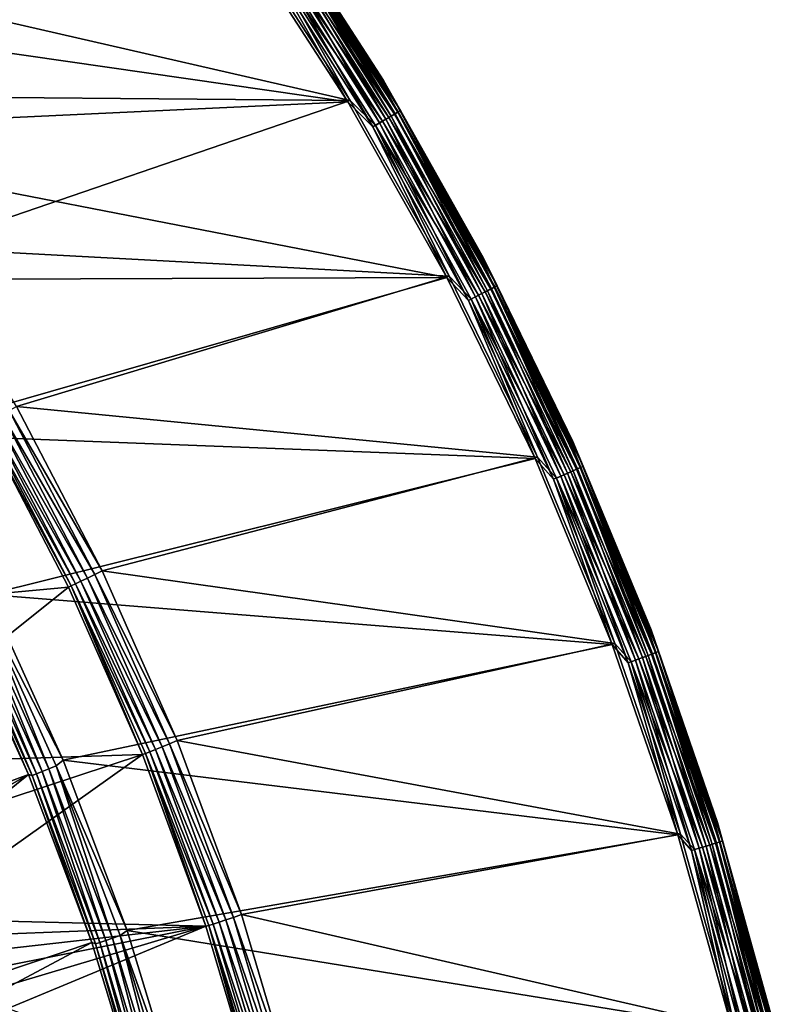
# Model space of a CAD drawing. Header units: millimetres. Extents: x -43.6 to 43.6, y -43.6 to 43.6.
# Tile 617 of 637: x 32.6 to 42.3, y 10.6 to 23.3. Entities that reach past the tile are written whole.
import ezdxf

# ---------------------------------------------------------------- set-up
doc = ezdxf.new("R2010")
doc.units = ezdxf.units.MM
doc.header["$LTSCALE"] = 52.148148
for name, color, linetype in [('150', 7, 'CONTINUOUS'), ('152', 7, 'CONTINUOUS'), ('153', 7, 'CONTINUOUS'), ('156', 7, 'CONTINUOUS'), ('178', 7, 'CONTINUOUS'), ('208', 7, 'CONTINUOUS'), ('210', 7, 'CONTINUOUS'), ('212', 7, 'CONTINUOUS'), ('214', 7, 'CONTINUOUS')]:
    doc.layers.add(name, color=color, linetype=linetype)

msp = doc.modelspace()

# ---------------------------------------------------------------- linework, layer by layer
at = {"layer": '150', "linetype": 'Continuous'}
for points in [[(33.21, 15.993, 23.93), (29.407, 15.642, 10.774), (32.117, 18.088, 23.93), (33.21, 15.993, 23.93)], [(30.356, 13.71, 10.774), (29.407, 15.642, 10.774), (33.21, 15.993, 23.93), (30.356, 13.71, 10.774)], [(34.166, 13.834, 23.93), (30.356, 13.71, 10.774), (33.21, 15.993, 23.93), (34.166, 13.834, 23.93)], [(30.784, 12.721, 10.774), (30.356, 13.71, 10.774), (34.166, 13.834, 23.93), (30.784, 12.721, 10.774)], [(31.181, 11.714, 10.774), (30.784, 12.721, 10.774), (34.166, 13.834, 23.93), (31.181, 11.714, 10.774)], [(34.981, 11.618, 23.93), (31.181, 11.714, 10.774), (34.166, 13.834, 23.93), (34.981, 11.618, 23.93)], [(31.453, 11.484, 11.422), (31.181, 11.714, 10.774), (34.981, 11.618, 23.93), (31.453, 11.484, 11.422)], [(31.713, 11.252, 12.04), (31.453, 11.484, 11.422), (34.981, 11.618, 23.93), (31.713, 11.252, 12.04)], [(31.963, 11.021, 12.629), (31.713, 11.252, 12.04), (34.981, 11.618, 23.93), (31.963, 11.021, 12.629)], [(32.201, 10.789, 13.189), (31.963, 11.021, 12.629), (34.981, 11.618, 23.93), (32.201, 10.789, 13.189)], [(32.43, 10.557, 13.724), (32.201, 10.789, 13.189), (34.981, 11.618, 23.93), (32.43, 10.557, 13.724)], [(35.654, 9.353, 23.93), (32.43, 10.557, 13.724), (34.981, 11.618, 23.93), (35.654, 9.353, 23.93)]]:
    msp.add_3dface(points, dxfattribs=at)
at = {"layer": '152', "color": 2, "linetype": 'Continuous'}
for points in [[(36.813, 22.254, 26.3), (35.403, 24.436, 26.3), (26.961, 23.679, 26.3), (36.813, 22.254, 26.3)], [(28.451, 21.865, 26.3), (36.813, 22.254, 26.3), (26.961, 23.679, 26.3), (28.451, 21.865, 26.3)], [(38.09, 19.991, 26.3), (36.813, 22.254, 26.3), (28.451, 21.865, 26.3), (38.09, 19.991, 26.3)], [(29.82, 19.959, 26.3), (38.09, 19.991, 26.3), (28.451, 21.865, 26.3), (29.82, 19.959, 26.3)], [(31.061, 17.967, 26.3), (38.09, 19.991, 26.3), (29.82, 19.959, 26.3), (31.061, 17.967, 26.3)], [(39.227, 17.655, 26.3), (38.09, 19.991, 26.3), (31.061, 17.967, 26.3), (39.227, 17.655, 26.3)], [(32.169, 15.897, 26.3), (39.227, 17.655, 26.3), (31.061, 17.967, 26.3), (32.169, 15.897, 26.3)], [(40.222, 15.254, 26.3), (39.227, 17.655, 26.3), (32.169, 15.897, 26.3), (40.222, 15.254, 26.3)], [(33.14, 13.76, 26.3), (40.222, 15.254, 26.3), (32.169, 15.897, 26.3), (33.14, 13.76, 26.3)], [(41.069, 12.797, 26.3), (40.222, 15.254, 26.3), (33.14, 13.76, 26.3), (41.069, 12.797, 26.3)], [(33.968, 11.564, 26.3), (41.069, 12.797, 26.3), (33.14, 13.76, 26.3), (33.968, 11.564, 26.3)], [(41.767, 10.294, 26.3), (41.069, 12.797, 26.3), (33.968, 11.564, 26.3), (41.767, 10.294, 26.3)], [(34.652, 9.318, 26.3), (41.767, 10.294, 26.3), (33.968, 11.564, 26.3), (34.652, 9.318, 26.3)]]:
    msp.add_3dface(points, dxfattribs=at)
at = {"layer": '153', "color": 2, "linetype": 'Continuous'}
for points in [[(32.694, 13.575, 25.93), (31.737, 15.683, 25.93), (26.726, 11.359, 2.37), (32.694, 13.575, 25.93)], [(27.123, 10.375, 2.37), (32.694, 13.575, 25.93), (26.726, 11.359, 2.37), (27.123, 10.375, 2.37)], [(27.484, 9.378, 2.37), (32.694, 13.575, 25.93), (27.123, 10.375, 2.37), (27.484, 9.378, 2.37)], [(33.511, 11.408, 25.93), (32.694, 13.575, 25.93), (27.484, 9.378, 2.37), (33.511, 11.408, 25.93)], [(27.808, 8.368, 2.37), (33.511, 11.408, 25.93), (27.484, 9.378, 2.37), (27.808, 8.368, 2.37)], [(34.186, 9.193, 25.93), (33.511, 11.408, 25.93), (27.808, 8.368, 2.37), (34.186, 9.193, 25.93)]]:
    msp.add_3dface(points, dxfattribs=at)
at = {"layer": '156', "color": 1, "linetype": 'Continuous'}
for points in [[(36.843, 22.272, 24.3), (28.437, 24.204, 24.3), (35.431, 24.456, 24.3), (36.843, 22.272, 24.3)], [(29.929, 22.333, 24.3), (28.437, 24.204, 24.3), (36.843, 22.272, 24.3), (29.929, 22.333, 24.3)], [(31.298, 20.37, 24.3), (29.929, 22.333, 24.3), (36.843, 22.272, 24.3), (31.298, 20.37, 24.3)], [(38.121, 20.007, 24.3), (31.298, 20.37, 24.3), (36.843, 22.272, 24.3), (38.121, 20.007, 24.3)], [(32.538, 18.325, 24.3), (31.298, 20.37, 24.3), (38.121, 20.007, 24.3), (32.538, 18.325, 24.3)], [(39.259, 17.669, 24.3), (32.538, 18.325, 24.3), (38.121, 20.007, 24.3), (39.259, 17.669, 24.3)], [(33.645, 16.203, 24.3), (32.538, 18.325, 24.3), (39.259, 17.669, 24.3), (33.645, 16.203, 24.3)], [(40.255, 15.266, 24.3), (33.645, 16.203, 24.3), (39.259, 17.669, 24.3), (40.255, 15.266, 24.3)], [(34.613, 14.015, 24.3), (33.645, 16.203, 24.3), (40.255, 15.266, 24.3), (34.613, 14.015, 24.3)], [(41.103, 12.808, 24.3), (34.613, 14.015, 24.3), (40.255, 15.266, 24.3), (41.103, 12.808, 24.3)], [(35.44, 11.77, 24.3), (34.613, 14.015, 24.3), (41.103, 12.808, 24.3), (35.44, 11.77, 24.3)], [(41.801, 10.303, 24.3), (35.44, 11.77, 24.3), (41.103, 12.808, 24.3), (41.801, 10.303, 24.3)], [(36.121, 9.476, 24.3), (35.44, 11.77, 24.3), (41.801, 10.303, 24.3), (36.121, 9.476, 24.3)]]:
    msp.add_3dface(points, dxfattribs=at)
at = {"layer": '178', "color": 2, "linetype": 'Continuous'}
for points in [[(37.241, 22.513, 25.817), (35.842, 24.74, 24.817), (35.814, 24.72, 25.817), (37.241, 22.513, 25.817)], [(37.271, 22.531, 24.817), (35.842, 24.74, 24.817), (37.241, 22.513, 25.817), (37.271, 22.531, 24.817)], [(38.532, 20.223, 25.817), (37.271, 22.531, 24.817), (37.241, 22.513, 25.817), (38.532, 20.223, 25.817)], [(38.563, 20.24, 24.817), (37.271, 22.531, 24.817), (38.532, 20.223, 25.817), (38.563, 20.24, 24.817)], [(39.683, 17.86, 25.817), (38.563, 20.24, 24.817), (38.532, 20.223, 25.817), (39.683, 17.86, 25.817)], [(39.715, 17.874, 24.817), (38.563, 20.24, 24.817), (39.683, 17.86, 25.817), (39.715, 17.874, 24.817)], [(40.689, 15.431, 25.817), (39.715, 17.874, 24.817), (39.683, 17.86, 25.817), (40.689, 15.431, 25.817)], [(40.722, 15.444, 24.817), (39.715, 17.874, 24.817), (40.689, 15.431, 25.817), (40.722, 15.444, 24.817)], [(41.546, 12.946, 25.817), (40.722, 15.444, 24.817), (40.689, 15.431, 25.817), (41.546, 12.946, 25.817)], [(41.58, 12.957, 24.817), (40.722, 15.444, 24.817), (41.546, 12.946, 25.817), (41.58, 12.957, 24.817)], [(42.252, 10.414, 25.817), (41.58, 12.957, 24.817), (41.546, 12.946, 25.817), (42.252, 10.414, 25.817)], [(42.286, 10.423, 24.817), (41.58, 12.957, 24.817), (42.252, 10.414, 25.817), (42.286, 10.423, 24.817)]]:
    msp.add_3dface(points, dxfattribs=at)
at = {"layer": '208', "linetype": 'Continuous'}
for points in [[(32.538, 18.325, 24.3), (33.645, 16.203, 24.3), (32.444, 18.272, 24.288), (32.538, 18.325, 24.3)], [(33.371, 16.071, 24.197), (32.204, 18.137, 24.122), (32.273, 18.176, 24.197), (33.371, 16.071, 24.197)], [(33.455, 16.111, 24.253), (32.273, 18.176, 24.197), (32.354, 18.221, 24.253), (33.455, 16.111, 24.253)], [(33.371, 16.071, 24.197), (32.273, 18.176, 24.197), (33.455, 16.111, 24.253), (33.371, 16.071, 24.197)], [(33.548, 16.156, 24.288), (32.354, 18.221, 24.253), (32.444, 18.272, 24.288), (33.548, 16.156, 24.288)], [(33.455, 16.111, 24.253), (32.354, 18.221, 24.253), (33.548, 16.156, 24.288), (33.455, 16.111, 24.253)], [(33.645, 16.203, 24.3), (33.548, 16.156, 24.288), (32.444, 18.272, 24.288), (33.645, 16.203, 24.3)], [(33.246, 16.01, 24.032), (32.117, 18.088, 23.93), (32.151, 18.107, 24.032), (33.246, 16.01, 24.032)], [(33.21, 15.993, 23.93), (32.117, 18.088, 23.93), (33.246, 16.01, 24.032), (33.21, 15.993, 23.93)], [(33.3, 16.036, 24.122), (32.151, 18.107, 24.032), (32.204, 18.137, 24.122), (33.3, 16.036, 24.122)], [(33.246, 16.01, 24.032), (32.151, 18.107, 24.032), (33.3, 16.036, 24.122), (33.246, 16.01, 24.032)], [(33.3, 16.036, 24.122), (32.204, 18.137, 24.122), (33.371, 16.071, 24.197), (33.3, 16.036, 24.122)], [(34.514, 13.973, 24.288), (33.455, 16.111, 24.253), (33.548, 16.156, 24.288), (34.514, 13.973, 24.288)], [(33.645, 16.203, 24.3), (34.613, 14.015, 24.3), (33.548, 16.156, 24.288), (33.645, 16.203, 24.3)], [(34.613, 14.015, 24.3), (34.514, 13.973, 24.288), (33.548, 16.156, 24.288), (34.613, 14.015, 24.3)], [(34.166, 13.834, 23.93), (33.21, 15.993, 23.93), (33.246, 16.01, 24.032), (34.166, 13.834, 23.93)], [(34.259, 13.87, 24.122), (33.246, 16.01, 24.032), (33.3, 16.036, 24.122), (34.259, 13.87, 24.122)], [(34.203, 13.847, 24.032), (34.166, 13.834, 23.93), (33.246, 16.01, 24.032), (34.203, 13.847, 24.032)], [(34.203, 13.847, 24.032), (33.246, 16.01, 24.032), (34.259, 13.87, 24.122), (34.203, 13.847, 24.032)], [(34.332, 13.9, 24.197), (33.3, 16.036, 24.122), (33.371, 16.071, 24.197), (34.332, 13.9, 24.197)], [(34.259, 13.87, 24.122), (33.3, 16.036, 24.122), (34.332, 13.9, 24.197), (34.259, 13.87, 24.122)], [(34.419, 13.935, 24.253), (33.371, 16.071, 24.197), (33.455, 16.111, 24.253), (34.419, 13.935, 24.253)], [(34.332, 13.9, 24.197), (33.371, 16.071, 24.197), (34.419, 13.935, 24.253), (34.332, 13.9, 24.197)], [(34.419, 13.935, 24.253), (33.455, 16.111, 24.253), (34.514, 13.973, 24.288), (34.419, 13.935, 24.253)], [(34.613, 14.015, 24.3), (35.44, 11.77, 24.3), (34.514, 13.973, 24.288), (34.613, 14.015, 24.3)], [(34.981, 11.618, 23.93), (34.166, 13.834, 23.93), (34.203, 13.847, 24.032), (34.981, 11.618, 23.93)], [(35.077, 11.647, 24.122), (34.203, 13.847, 24.032), (34.259, 13.87, 24.122), (35.077, 11.647, 24.122)], [(35.02, 11.627, 24.032), (34.981, 11.618, 23.93), (34.203, 13.847, 24.032), (35.02, 11.627, 24.032)], [(35.02, 11.627, 24.032), (34.203, 13.847, 24.032), (35.077, 11.647, 24.122), (35.02, 11.627, 24.032)], [(35.152, 11.671, 24.197), (34.259, 13.87, 24.122), (34.332, 13.9, 24.197), (35.152, 11.671, 24.197)], [(35.077, 11.647, 24.122), (34.259, 13.87, 24.122), (35.152, 11.671, 24.197), (35.077, 11.647, 24.122)], [(35.24, 11.701, 24.253), (34.332, 13.9, 24.197), (34.419, 13.935, 24.253), (35.24, 11.701, 24.253)], [(35.152, 11.671, 24.197), (34.332, 13.9, 24.197), (35.24, 11.701, 24.253), (35.152, 11.671, 24.197)], [(35.338, 11.733, 24.288), (34.419, 13.935, 24.253), (34.514, 13.973, 24.288), (35.338, 11.733, 24.288)], [(35.24, 11.701, 24.253), (34.419, 13.935, 24.253), (35.338, 11.733, 24.288), (35.24, 11.701, 24.253)], [(35.44, 11.77, 24.3), (35.338, 11.733, 24.288), (34.514, 13.973, 24.288), (35.44, 11.77, 24.3)], [(35.918, 9.419, 24.253), (35.152, 11.671, 24.197), (35.24, 11.701, 24.253), (35.918, 9.419, 24.253)], [(36.017, 9.445, 24.288), (35.24, 11.701, 24.253), (35.338, 11.733, 24.288), (36.017, 9.445, 24.288)], [(35.918, 9.419, 24.253), (35.24, 11.701, 24.253), (36.017, 9.445, 24.288), (35.918, 9.419, 24.253)], [(35.44, 11.77, 24.3), (36.121, 9.476, 24.3), (35.338, 11.733, 24.288), (35.44, 11.77, 24.3)], [(36.121, 9.476, 24.3), (36.017, 9.445, 24.288), (35.338, 11.733, 24.288), (36.121, 9.476, 24.3)], [(35.654, 9.353, 23.93), (34.981, 11.618, 23.93), (35.02, 11.627, 24.032), (35.654, 9.353, 23.93)], [(35.752, 9.375, 24.122), (35.02, 11.627, 24.032), (35.077, 11.647, 24.122), (35.752, 9.375, 24.122)], [(35.693, 9.36, 24.032), (35.654, 9.353, 23.93), (35.02, 11.627, 24.032), (35.693, 9.36, 24.032)], [(35.693, 9.36, 24.032), (35.02, 11.627, 24.032), (35.752, 9.375, 24.122), (35.693, 9.36, 24.032)], [(35.828, 9.395, 24.197), (35.077, 11.647, 24.122), (35.152, 11.671, 24.197), (35.828, 9.395, 24.197)], [(35.752, 9.375, 24.122), (35.077, 11.647, 24.122), (35.828, 9.395, 24.197), (35.752, 9.375, 24.122)], [(35.828, 9.395, 24.197), (35.152, 11.671, 24.197), (35.918, 9.419, 24.253), (35.828, 9.395, 24.197)]]:
    msp.add_3dface(points, dxfattribs=at)
at = {"layer": '210', "color": 2, "linetype": 'Continuous'}
for points in [[(35.842, 24.74, 24.817), (37.271, 22.531, 24.817), (36.115, 24.325, 24.704), (35.842, 24.74, 24.817)], [(36.843, 22.272, 24.3), (35.431, 24.456, 24.3), (35.802, 24.114, 24.313), (36.843, 22.272, 24.3)], [(37.412, 22.095, 24.496), (35.971, 24.228, 24.414), (36.037, 24.273, 24.496), (37.412, 22.095, 24.496)], [(37.462, 22.125, 24.595), (36.037, 24.273, 24.496), (36.086, 24.306, 24.595), (37.462, 22.125, 24.595)], [(37.412, 22.095, 24.496), (36.037, 24.273, 24.496), (37.462, 22.125, 24.595), (37.412, 22.095, 24.496)], [(37.492, 22.143, 24.704), (36.086, 24.306, 24.595), (36.115, 24.325, 24.704), (37.492, 22.143, 24.704)], [(37.462, 22.125, 24.595), (36.086, 24.306, 24.595), (37.492, 22.143, 24.704), (37.462, 22.125, 24.595)], [(37.271, 22.531, 24.817), (37.492, 22.143, 24.704), (36.115, 24.325, 24.704), (37.271, 22.531, 24.817)], [(37.26, 22.006, 24.352), (35.802, 24.114, 24.313), (35.891, 24.175, 24.352), (37.26, 22.006, 24.352)], [(37.343, 22.055, 24.414), (35.891, 24.175, 24.352), (35.971, 24.228, 24.414), (37.343, 22.055, 24.414)], [(37.26, 22.006, 24.352), (35.891, 24.175, 24.352), (37.343, 22.055, 24.414), (37.26, 22.006, 24.352)], [(37.343, 22.055, 24.414), (35.971, 24.228, 24.414), (37.412, 22.095, 24.496), (37.343, 22.055, 24.414)], [(37.168, 21.951, 24.313), (36.843, 22.272, 24.3), (35.802, 24.114, 24.313), (37.168, 21.951, 24.313)], [(37.168, 21.951, 24.313), (35.802, 24.114, 24.313), (37.26, 22.006, 24.352), (37.168, 21.951, 24.313)], [(37.271, 22.531, 24.817), (38.563, 20.24, 24.817), (37.492, 22.143, 24.704), (37.271, 22.531, 24.817)], [(38.121, 20.007, 24.3), (36.843, 22.272, 24.3), (37.168, 21.951, 24.313), (38.121, 20.007, 24.3)], [(38.707, 19.867, 24.595), (37.412, 22.095, 24.496), (37.462, 22.125, 24.595), (38.707, 19.867, 24.595)], [(38.738, 19.883, 24.704), (37.462, 22.125, 24.595), (37.492, 22.143, 24.704), (38.738, 19.883, 24.704)], [(38.707, 19.867, 24.595), (37.462, 22.125, 24.595), (38.738, 19.883, 24.704), (38.707, 19.867, 24.595)], [(38.563, 20.24, 24.817), (38.738, 19.883, 24.704), (37.492, 22.143, 24.704), (38.563, 20.24, 24.817)], [(38.499, 19.76, 24.352), (37.168, 21.951, 24.313), (37.26, 22.006, 24.352), (38.499, 19.76, 24.352)], [(38.584, 19.804, 24.414), (37.26, 22.006, 24.352), (37.343, 22.055, 24.414), (38.584, 19.804, 24.414)], [(38.499, 19.76, 24.352), (37.26, 22.006, 24.352), (38.584, 19.804, 24.414), (38.499, 19.76, 24.352)], [(38.655, 19.84, 24.496), (37.343, 22.055, 24.414), (37.412, 22.095, 24.496), (38.655, 19.84, 24.496)], [(38.584, 19.804, 24.414), (37.343, 22.055, 24.414), (38.655, 19.84, 24.496), (38.584, 19.804, 24.414)], [(38.655, 19.84, 24.496), (37.412, 22.095, 24.496), (38.707, 19.867, 24.595), (38.655, 19.84, 24.496)], [(38.403, 19.711, 24.313), (38.121, 20.007, 24.3), (37.168, 21.951, 24.313), (38.403, 19.711, 24.313)], [(38.403, 19.711, 24.313), (37.168, 21.951, 24.313), (38.499, 19.76, 24.352), (38.403, 19.711, 24.313)], [(38.563, 20.24, 24.817), (39.715, 17.874, 24.817), (38.738, 19.883, 24.704), (38.563, 20.24, 24.817)], [(39.259, 17.669, 24.3), (38.121, 20.007, 24.3), (38.403, 19.711, 24.313), (39.259, 17.669, 24.3)], [(39.762, 17.515, 24.496), (38.584, 19.804, 24.414), (38.655, 19.84, 24.496), (39.762, 17.515, 24.496)], [(39.816, 17.539, 24.595), (38.655, 19.84, 24.496), (38.707, 19.867, 24.595), (39.816, 17.539, 24.595)], [(39.762, 17.515, 24.496), (38.655, 19.84, 24.496), (39.816, 17.539, 24.595), (39.762, 17.515, 24.496)], [(39.848, 17.553, 24.704), (38.707, 19.867, 24.595), (38.738, 19.883, 24.704), (39.848, 17.553, 24.704)], [(39.816, 17.539, 24.595), (38.707, 19.867, 24.595), (39.848, 17.553, 24.704), (39.816, 17.539, 24.595)], [(39.715, 17.874, 24.817), (39.848, 17.553, 24.704), (38.738, 19.883, 24.704), (39.715, 17.874, 24.817)], [(39.602, 17.445, 24.352), (38.403, 19.711, 24.313), (38.499, 19.76, 24.352), (39.602, 17.445, 24.352)], [(39.503, 17.401, 24.313), (39.259, 17.669, 24.3), (38.403, 19.711, 24.313), (39.503, 17.401, 24.313)], [(39.503, 17.401, 24.313), (38.403, 19.711, 24.313), (39.602, 17.445, 24.352), (39.503, 17.401, 24.313)], [(39.69, 17.483, 24.414), (38.499, 19.76, 24.352), (38.584, 19.804, 24.414), (39.69, 17.483, 24.414)], [(39.602, 17.445, 24.352), (38.499, 19.76, 24.352), (39.69, 17.483, 24.414), (39.602, 17.445, 24.352)], [(39.69, 17.483, 24.414), (38.584, 19.804, 24.414), (39.762, 17.515, 24.496), (39.69, 17.483, 24.414)], [(39.715, 17.874, 24.817), (40.722, 15.444, 24.817), (39.848, 17.553, 24.704), (39.715, 17.874, 24.817)], [(40.255, 15.266, 24.3), (39.259, 17.669, 24.3), (39.503, 17.401, 24.313), (40.255, 15.266, 24.3)], [(40.785, 15.15, 24.595), (39.762, 17.515, 24.496), (39.816, 17.539, 24.595), (40.785, 15.15, 24.595)], [(40.818, 15.162, 24.704), (39.816, 17.539, 24.595), (39.848, 17.553, 24.704), (40.818, 15.162, 24.704)], [(40.785, 15.15, 24.595), (39.816, 17.539, 24.595), (40.818, 15.162, 24.704), (40.785, 15.15, 24.595)], [(40.722, 15.444, 24.817), (40.818, 15.162, 24.704), (39.848, 17.553, 24.704), (40.722, 15.444, 24.817)], [(40.566, 15.068, 24.352), (39.503, 17.401, 24.313), (39.602, 17.445, 24.352), (40.566, 15.068, 24.352)], [(40.656, 15.101, 24.414), (39.602, 17.445, 24.352), (39.69, 17.483, 24.414), (40.656, 15.101, 24.414)], [(40.566, 15.068, 24.352), (39.602, 17.445, 24.352), (40.656, 15.101, 24.414), (40.566, 15.068, 24.352)], [(40.73, 15.129, 24.496), (39.69, 17.483, 24.414), (39.762, 17.515, 24.496), (40.73, 15.129, 24.496)], [(40.656, 15.101, 24.414), (39.69, 17.483, 24.414), (40.73, 15.129, 24.496), (40.656, 15.101, 24.414)], [(40.73, 15.129, 24.496), (39.762, 17.515, 24.496), (40.785, 15.15, 24.595), (40.73, 15.129, 24.496)], [(40.464, 15.03, 24.313), (40.255, 15.266, 24.3), (39.503, 17.401, 24.313), (40.464, 15.03, 24.313)], [(40.464, 15.03, 24.313), (39.503, 17.401, 24.313), (40.566, 15.068, 24.352), (40.464, 15.03, 24.313)], [(40.722, 15.444, 24.817), (41.58, 12.957, 24.817), (40.818, 15.162, 24.704), (40.722, 15.444, 24.817)], [(41.103, 12.808, 24.3), (40.255, 15.266, 24.3), (40.464, 15.03, 24.313), (41.103, 12.808, 24.3)], [(41.555, 12.69, 24.496), (40.656, 15.101, 24.414), (40.73, 15.129, 24.496), (41.555, 12.69, 24.496)], [(41.611, 12.707, 24.595), (40.73, 15.129, 24.496), (40.785, 15.15, 24.595), (41.611, 12.707, 24.595)], [(41.555, 12.69, 24.496), (40.73, 15.129, 24.496), (41.611, 12.707, 24.595), (41.555, 12.69, 24.496)], [(41.644, 12.717, 24.704), (40.785, 15.15, 24.595), (40.818, 15.162, 24.704), (41.644, 12.717, 24.704)], [(41.611, 12.707, 24.595), (40.785, 15.15, 24.595), (41.644, 12.717, 24.704), (41.611, 12.707, 24.595)], [(41.58, 12.957, 24.817), (41.644, 12.717, 24.704), (40.818, 15.162, 24.704), (41.58, 12.957, 24.817)], [(41.387, 12.638, 24.352), (40.464, 15.03, 24.313), (40.566, 15.068, 24.352), (41.387, 12.638, 24.352)], [(41.284, 12.607, 24.313), (41.103, 12.808, 24.3), (40.464, 15.03, 24.313), (41.284, 12.607, 24.313)], [(41.284, 12.607, 24.313), (40.464, 15.03, 24.313), (41.387, 12.638, 24.352), (41.284, 12.607, 24.313)], [(41.479, 12.666, 24.414), (40.566, 15.068, 24.352), (40.656, 15.101, 24.414), (41.479, 12.666, 24.414)], [(41.387, 12.638, 24.352), (40.566, 15.068, 24.352), (41.479, 12.666, 24.414), (41.387, 12.638, 24.352)], [(41.479, 12.666, 24.414), (40.656, 15.101, 24.414), (41.555, 12.69, 24.496), (41.479, 12.666, 24.414)], [(41.58, 12.957, 24.817), (42.286, 10.423, 24.817), (41.644, 12.717, 24.704), (41.58, 12.957, 24.817)], [(41.801, 10.303, 24.3), (41.103, 12.808, 24.3), (41.284, 12.607, 24.313), (41.801, 10.303, 24.3)], [(42.291, 10.219, 24.595), (41.555, 12.69, 24.496), (41.611, 12.707, 24.595), (42.291, 10.219, 24.595)], [(42.325, 10.228, 24.704), (41.611, 12.707, 24.595), (41.644, 12.717, 24.704), (42.325, 10.228, 24.704)], [(42.291, 10.219, 24.595), (41.611, 12.707, 24.595), (42.325, 10.228, 24.704), (42.291, 10.219, 24.595)], [(42.286, 10.423, 24.817), (42.325, 10.228, 24.704), (41.644, 12.717, 24.704), (42.286, 10.423, 24.817)], [(42.063, 10.164, 24.352), (41.284, 12.607, 24.313), (41.387, 12.638, 24.352), (42.063, 10.164, 24.352)], [(41.958, 10.139, 24.313), (41.801, 10.303, 24.3), (41.284, 12.607, 24.313), (41.958, 10.139, 24.313)], [(41.958, 10.139, 24.313), (41.284, 12.607, 24.313), (42.063, 10.164, 24.352), (41.958, 10.139, 24.313)], [(42.156, 10.187, 24.414), (41.387, 12.638, 24.352), (41.479, 12.666, 24.414), (42.156, 10.187, 24.414)], [(42.063, 10.164, 24.352), (41.387, 12.638, 24.352), (42.156, 10.187, 24.414), (42.063, 10.164, 24.352)], [(42.234, 10.206, 24.496), (41.479, 12.666, 24.414), (41.555, 12.69, 24.496), (42.234, 10.206, 24.496)], [(42.156, 10.187, 24.414), (41.479, 12.666, 24.414), (42.234, 10.206, 24.496), (42.156, 10.187, 24.414)], [(42.234, 10.206, 24.496), (41.555, 12.69, 24.496), (42.291, 10.219, 24.595), (42.234, 10.206, 24.496)]]:
    msp.add_3dface(points, dxfattribs=at)
at = {"layer": '212', "color": 2, "linetype": 'Continuous'}
for points in [[(37.241, 22.513, 25.817), (35.814, 24.72, 25.817), (36.08, 24.302, 25.926), (37.241, 22.513, 25.817)], [(35.403, 24.436, 26.3), (36.813, 22.254, 26.3), (35.768, 24.092, 26.288), (35.403, 24.436, 26.3)], [(35.998, 24.246, 26.12), (37.371, 22.071, 26.12), (36.048, 24.28, 26.028), (35.998, 24.246, 26.12)], [(36.048, 24.28, 26.028), (37.423, 22.102, 26.028), (36.08, 24.302, 25.926), (36.048, 24.28, 26.028)], [(36.048, 24.28, 26.028), (37.371, 22.071, 26.12), (37.423, 22.102, 26.028), (36.048, 24.28, 26.028)], [(37.241, 22.513, 25.817), (36.08, 24.302, 25.926), (37.456, 22.122, 25.926), (37.241, 22.513, 25.817)], [(36.08, 24.302, 25.926), (37.423, 22.102, 26.028), (37.456, 22.122, 25.926), (36.08, 24.302, 25.926)], [(35.768, 24.092, 26.288), (37.133, 21.931, 26.288), (35.855, 24.15, 26.253), (35.768, 24.092, 26.288)], [(35.855, 24.15, 26.253), (37.222, 21.983, 26.253), (35.932, 24.202, 26.196), (35.855, 24.15, 26.253)], [(35.855, 24.15, 26.253), (37.133, 21.931, 26.288), (37.222, 21.983, 26.253), (35.855, 24.15, 26.253)], [(35.932, 24.202, 26.196), (37.303, 22.031, 26.196), (35.998, 24.246, 26.12), (35.932, 24.202, 26.196)], [(35.932, 24.202, 26.196), (37.222, 21.983, 26.253), (37.303, 22.031, 26.196), (35.932, 24.202, 26.196)], [(35.998, 24.246, 26.12), (37.303, 22.031, 26.196), (37.371, 22.071, 26.12), (35.998, 24.246, 26.12)], [(35.768, 24.092, 26.288), (36.813, 22.254, 26.3), (37.133, 21.931, 26.288), (35.768, 24.092, 26.288)], [(38.532, 20.223, 25.817), (37.241, 22.513, 25.817), (37.456, 22.122, 25.926), (38.532, 20.223, 25.817)], [(36.813, 22.254, 26.3), (38.09, 19.991, 26.3), (37.133, 21.931, 26.288), (36.813, 22.254, 26.3)], [(37.423, 22.102, 26.028), (38.666, 19.846, 26.028), (37.456, 22.122, 25.926), (37.423, 22.102, 26.028)], [(38.532, 20.223, 25.817), (37.456, 22.122, 25.926), (38.701, 19.864, 25.926), (38.532, 20.223, 25.817)], [(37.456, 22.122, 25.926), (38.666, 19.846, 26.028), (38.701, 19.864, 25.926), (37.456, 22.122, 25.926)], [(37.133, 21.931, 26.288), (38.367, 19.692, 26.288), (37.222, 21.983, 26.253), (37.133, 21.931, 26.288)], [(37.222, 21.983, 26.253), (38.459, 19.74, 26.253), (37.303, 22.031, 26.196), (37.222, 21.983, 26.253)], [(37.222, 21.983, 26.253), (38.367, 19.692, 26.288), (38.459, 19.74, 26.253), (37.222, 21.983, 26.253)], [(37.303, 22.031, 26.196), (38.542, 19.782, 26.196), (37.371, 22.071, 26.12), (37.303, 22.031, 26.196)], [(37.303, 22.031, 26.196), (38.459, 19.74, 26.253), (38.542, 19.782, 26.196), (37.303, 22.031, 26.196)], [(37.371, 22.071, 26.12), (38.613, 19.818, 26.12), (37.423, 22.102, 26.028), (37.371, 22.071, 26.12)], [(37.371, 22.071, 26.12), (38.542, 19.782, 26.196), (38.613, 19.818, 26.12), (37.371, 22.071, 26.12)], [(37.423, 22.102, 26.028), (38.613, 19.818, 26.12), (38.666, 19.846, 26.028), (37.423, 22.102, 26.028)], [(37.133, 21.931, 26.288), (38.09, 19.991, 26.3), (38.367, 19.692, 26.288), (37.133, 21.931, 26.288)], [(39.683, 17.86, 25.817), (38.532, 20.223, 25.817), (38.701, 19.864, 25.926), (39.683, 17.86, 25.817)], [(38.09, 19.991, 26.3), (39.227, 17.655, 26.3), (38.367, 19.692, 26.288), (38.09, 19.991, 26.3)], [(38.542, 19.782, 26.196), (39.647, 17.464, 26.196), (38.613, 19.818, 26.12), (38.542, 19.782, 26.196)], [(38.613, 19.818, 26.12), (39.719, 17.496, 26.12), (38.666, 19.846, 26.028), (38.613, 19.818, 26.12)], [(38.613, 19.818, 26.12), (39.647, 17.464, 26.196), (39.719, 17.496, 26.12), (38.613, 19.818, 26.12)], [(38.666, 19.846, 26.028), (39.774, 17.521, 26.028), (38.701, 19.864, 25.926), (38.666, 19.846, 26.028)], [(38.666, 19.846, 26.028), (39.719, 17.496, 26.12), (39.774, 17.521, 26.028), (38.666, 19.846, 26.028)], [(39.683, 17.86, 25.817), (38.701, 19.864, 25.926), (39.81, 17.536, 25.926), (39.683, 17.86, 25.817)], [(38.701, 19.864, 25.926), (39.774, 17.521, 26.028), (39.81, 17.536, 25.926), (38.701, 19.864, 25.926)], [(38.367, 19.692, 26.288), (39.466, 17.385, 26.288), (38.459, 19.74, 26.253), (38.367, 19.692, 26.288)], [(38.367, 19.692, 26.288), (39.227, 17.655, 26.3), (39.466, 17.385, 26.288), (38.367, 19.692, 26.288)], [(38.459, 19.74, 26.253), (39.561, 17.427, 26.253), (38.542, 19.782, 26.196), (38.459, 19.74, 26.253)], [(38.459, 19.74, 26.253), (39.466, 17.385, 26.288), (39.561, 17.427, 26.253), (38.459, 19.74, 26.253)], [(38.542, 19.782, 26.196), (39.561, 17.427, 26.253), (39.647, 17.464, 26.196), (38.542, 19.782, 26.196)], [(40.689, 15.431, 25.817), (39.683, 17.86, 25.817), (39.81, 17.536, 25.926), (40.689, 15.431, 25.817)], [(39.227, 17.655, 26.3), (40.222, 15.254, 26.3), (39.466, 17.385, 26.288), (39.227, 17.655, 26.3)], [(39.774, 17.521, 26.028), (40.742, 15.134, 26.028), (39.81, 17.536, 25.926), (39.774, 17.521, 26.028)], [(40.689, 15.431, 25.817), (39.81, 17.536, 25.926), (40.779, 15.147, 25.926), (40.689, 15.431, 25.817)], [(39.81, 17.536, 25.926), (40.742, 15.134, 26.028), (40.779, 15.147, 25.926), (39.81, 17.536, 25.926)], [(39.466, 17.385, 26.288), (40.427, 15.016, 26.288), (39.561, 17.427, 26.253), (39.466, 17.385, 26.288)], [(39.561, 17.427, 26.253), (40.524, 15.052, 26.253), (39.647, 17.464, 26.196), (39.561, 17.427, 26.253)], [(39.561, 17.427, 26.253), (40.427, 15.016, 26.288), (40.524, 15.052, 26.253), (39.561, 17.427, 26.253)], [(39.647, 17.464, 26.196), (40.612, 15.085, 26.196), (39.719, 17.496, 26.12), (39.647, 17.464, 26.196)], [(39.647, 17.464, 26.196), (40.524, 15.052, 26.253), (40.612, 15.085, 26.196), (39.647, 17.464, 26.196)], [(39.719, 17.496, 26.12), (40.686, 15.113, 26.12), (39.774, 17.521, 26.028), (39.719, 17.496, 26.12)], [(39.719, 17.496, 26.12), (40.612, 15.085, 26.196), (40.686, 15.113, 26.12), (39.719, 17.496, 26.12)], [(39.774, 17.521, 26.028), (40.686, 15.113, 26.12), (40.742, 15.134, 26.028), (39.774, 17.521, 26.028)], [(39.466, 17.385, 26.288), (40.222, 15.254, 26.3), (40.427, 15.016, 26.288), (39.466, 17.385, 26.288)], [(41.546, 12.946, 25.817), (40.689, 15.431, 25.817), (40.779, 15.147, 25.926), (41.546, 12.946, 25.817)], [(40.222, 15.254, 26.3), (41.069, 12.797, 26.3), (40.427, 15.016, 26.288), (40.222, 15.254, 26.3)], [(40.686, 15.113, 26.12), (41.509, 12.676, 26.12), (40.742, 15.134, 26.028), (40.686, 15.113, 26.12)], [(40.742, 15.134, 26.028), (41.567, 12.693, 26.028), (40.779, 15.147, 25.926), (40.742, 15.134, 26.028)], [(40.742, 15.134, 26.028), (41.509, 12.676, 26.12), (41.567, 12.693, 26.028), (40.742, 15.134, 26.028)], [(41.546, 12.946, 25.817), (40.779, 15.147, 25.926), (41.604, 12.705, 25.926), (41.546, 12.946, 25.817)], [(40.779, 15.147, 25.926), (41.567, 12.693, 26.028), (41.604, 12.705, 25.926), (40.779, 15.147, 25.926)], [(40.427, 15.016, 26.288), (41.245, 12.595, 26.288), (40.524, 15.052, 26.253), (40.427, 15.016, 26.288)], [(40.427, 15.016, 26.288), (41.069, 12.797, 26.3), (41.245, 12.595, 26.288), (40.427, 15.016, 26.288)], [(40.524, 15.052, 26.253), (41.344, 12.625, 26.253), (40.612, 15.085, 26.196), (40.524, 15.052, 26.253)], [(40.524, 15.052, 26.253), (41.245, 12.595, 26.288), (41.344, 12.625, 26.253), (40.524, 15.052, 26.253)], [(40.612, 15.085, 26.196), (41.434, 12.653, 26.196), (40.686, 15.113, 26.12), (40.612, 15.085, 26.196)], [(40.612, 15.085, 26.196), (41.344, 12.625, 26.253), (41.434, 12.653, 26.196), (40.612, 15.085, 26.196)], [(40.686, 15.113, 26.12), (41.434, 12.653, 26.196), (41.509, 12.676, 26.12), (40.686, 15.113, 26.12)], [(42.252, 10.414, 25.817), (41.546, 12.946, 25.817), (41.604, 12.705, 25.926), (42.252, 10.414, 25.817)], [(41.069, 12.797, 26.3), (41.767, 10.294, 26.3), (41.245, 12.595, 26.288), (41.069, 12.797, 26.3)], [(41.567, 12.693, 26.028), (42.246, 10.209, 26.028), (41.604, 12.705, 25.926), (41.567, 12.693, 26.028)], [(42.252, 10.414, 25.817), (41.604, 12.705, 25.926), (42.284, 10.218, 25.926), (42.252, 10.414, 25.817)], [(41.604, 12.705, 25.926), (42.246, 10.209, 26.028), (42.284, 10.218, 25.926), (41.604, 12.705, 25.926)], [(41.245, 12.595, 26.288), (41.919, 10.13, 26.288), (41.344, 12.625, 26.253), (41.245, 12.595, 26.288)], [(41.245, 12.595, 26.288), (41.767, 10.294, 26.3), (41.919, 10.13, 26.288), (41.245, 12.595, 26.288)], [(41.344, 12.625, 26.253), (42.02, 10.154, 26.253), (41.434, 12.653, 26.196), (41.344, 12.625, 26.253)], [(41.344, 12.625, 26.253), (41.919, 10.13, 26.288), (42.02, 10.154, 26.253), (41.344, 12.625, 26.253)], [(41.434, 12.653, 26.196), (42.111, 10.176, 26.196), (41.509, 12.676, 26.12), (41.434, 12.653, 26.196)], [(41.434, 12.653, 26.196), (42.02, 10.154, 26.253), (42.111, 10.176, 26.196), (41.434, 12.653, 26.196)], [(41.509, 12.676, 26.12), (42.187, 10.194, 26.12), (41.567, 12.693, 26.028), (41.509, 12.676, 26.12)], [(41.509, 12.676, 26.12), (42.111, 10.176, 26.196), (42.187, 10.194, 26.12), (41.509, 12.676, 26.12)], [(41.567, 12.693, 26.028), (42.187, 10.194, 26.12), (42.246, 10.209, 26.028), (41.567, 12.693, 26.028)]]:
    msp.add_3dface(points, dxfattribs=at)
at = {"layer": '214', "color": 2, "linetype": 'Continuous'}
for points in [[(33.14, 13.76, 26.3), (32.169, 15.897, 26.3), (32.085, 15.823, 26.288), (33.14, 13.76, 26.3)], [(32.87, 13.615, 26.197), (31.993, 15.777, 26.253), (31.91, 15.736, 26.197), (32.87, 13.615, 26.197)], [(32.956, 13.651, 26.253), (32.085, 15.823, 26.288), (31.993, 15.777, 26.253), (32.956, 13.651, 26.253)], [(32.956, 13.651, 26.253), (31.993, 15.777, 26.253), (32.87, 13.615, 26.197), (32.956, 13.651, 26.253)], [(33.052, 13.69, 26.288), (33.14, 13.76, 26.3), (32.085, 15.823, 26.288), (33.052, 13.69, 26.288)], [(33.052, 13.69, 26.288), (32.085, 15.823, 26.288), (32.956, 13.651, 26.253), (33.052, 13.69, 26.288)], [(31.737, 15.683, 25.93), (32.694, 13.575, 25.93), (31.785, 15.674, 26.031), (31.737, 15.683, 25.93)], [(32.742, 13.562, 26.031), (31.839, 15.701, 26.122), (31.785, 15.674, 26.031), (32.742, 13.562, 26.031)], [(32.694, 13.575, 25.93), (32.742, 13.562, 26.031), (31.785, 15.674, 26.031), (32.694, 13.575, 25.93)], [(32.798, 13.585, 26.122), (31.91, 15.736, 26.197), (31.839, 15.701, 26.122), (32.798, 13.585, 26.122)], [(32.798, 13.585, 26.122), (31.839, 15.701, 26.122), (32.742, 13.562, 26.031), (32.798, 13.585, 26.122)], [(32.87, 13.615, 26.197), (31.91, 15.736, 26.197), (32.798, 13.585, 26.122), (32.87, 13.615, 26.197)], [(33.968, 11.564, 26.3), (33.14, 13.76, 26.3), (33.052, 13.69, 26.288), (33.968, 11.564, 26.3)], [(33.616, 11.411, 26.122), (32.87, 13.615, 26.197), (32.798, 13.585, 26.122), (33.616, 11.411, 26.122)], [(33.69, 11.436, 26.197), (32.956, 13.651, 26.253), (32.87, 13.615, 26.197), (33.69, 11.436, 26.197)], [(33.69, 11.436, 26.197), (32.87, 13.615, 26.197), (33.616, 11.411, 26.122), (33.69, 11.436, 26.197)], [(33.779, 11.466, 26.253), (33.052, 13.69, 26.288), (32.956, 13.651, 26.253), (33.779, 11.466, 26.253)], [(33.779, 11.466, 26.253), (32.956, 13.651, 26.253), (33.69, 11.436, 26.197), (33.779, 11.466, 26.253)], [(33.876, 11.499, 26.288), (33.968, 11.564, 26.3), (33.052, 13.69, 26.288), (33.876, 11.499, 26.288)], [(33.876, 11.499, 26.288), (33.052, 13.69, 26.288), (33.779, 11.466, 26.253), (33.876, 11.499, 26.288)], [(32.694, 13.575, 25.93), (33.511, 11.408, 25.93), (32.742, 13.562, 26.031), (32.694, 13.575, 25.93)], [(33.559, 11.392, 26.031), (32.798, 13.585, 26.122), (32.742, 13.562, 26.031), (33.559, 11.392, 26.031)], [(33.511, 11.408, 25.93), (33.559, 11.392, 26.031), (32.742, 13.562, 26.031), (33.511, 11.408, 25.93)], [(33.616, 11.411, 26.122), (32.798, 13.585, 26.122), (33.559, 11.392, 26.031), (33.616, 11.411, 26.122)], [(34.652, 9.318, 26.3), (33.968, 11.564, 26.3), (33.876, 11.499, 26.288), (34.652, 9.318, 26.3)], [(34.29, 9.188, 26.122), (33.69, 11.436, 26.197), (33.616, 11.411, 26.122), (34.29, 9.188, 26.122)], [(34.366, 9.208, 26.197), (33.779, 11.466, 26.253), (33.69, 11.436, 26.197), (34.366, 9.208, 26.197)], [(34.366, 9.208, 26.197), (33.69, 11.436, 26.197), (34.29, 9.188, 26.122), (34.366, 9.208, 26.197)], [(34.456, 9.233, 26.253), (33.876, 11.499, 26.288), (33.779, 11.466, 26.253), (34.456, 9.233, 26.253)], [(34.456, 9.233, 26.253), (33.779, 11.466, 26.253), (34.366, 9.208, 26.197), (34.456, 9.233, 26.253)], [(34.556, 9.259, 26.288), (34.652, 9.318, 26.3), (33.876, 11.499, 26.288), (34.556, 9.259, 26.288)], [(34.556, 9.259, 26.288), (33.876, 11.499, 26.288), (34.456, 9.233, 26.253), (34.556, 9.259, 26.288)], [(33.511, 11.408, 25.93), (34.186, 9.193, 25.93), (33.559, 11.392, 26.031), (33.511, 11.408, 25.93)], [(34.232, 9.172, 26.031), (33.616, 11.411, 26.122), (33.559, 11.392, 26.031), (34.232, 9.172, 26.031)], [(34.186, 9.193, 25.93), (34.232, 9.172, 26.031), (33.559, 11.392, 26.031), (34.186, 9.193, 25.93)], [(34.29, 9.188, 26.122), (33.616, 11.411, 26.122), (34.232, 9.172, 26.031), (34.29, 9.188, 26.122)]]:
    msp.add_3dface(points, dxfattribs=at)

doc.saveas('drawing.dxf')
